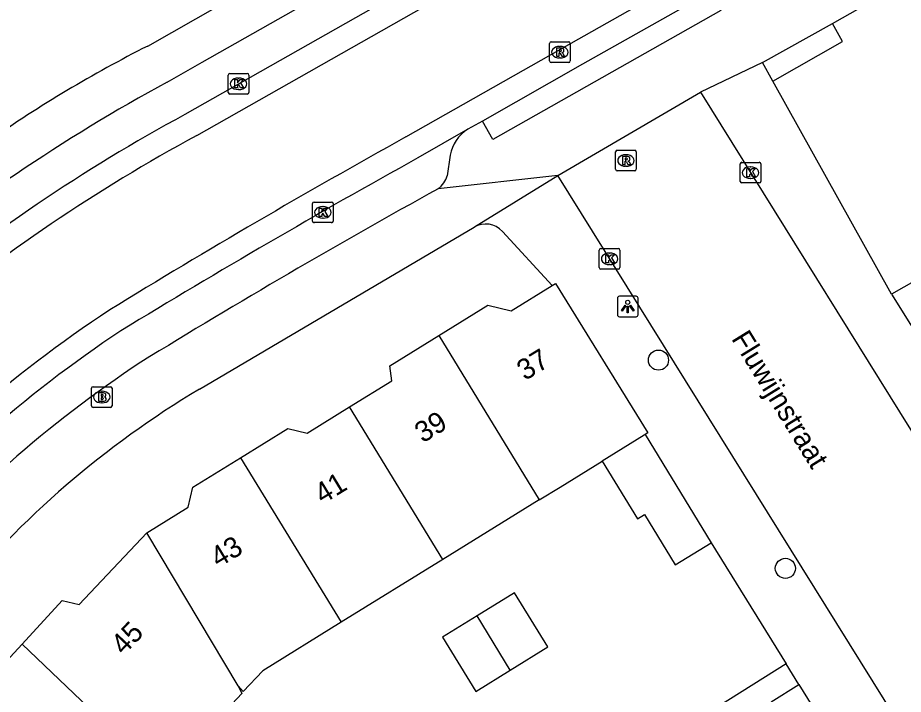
# Model space of a CAD drawing. Extents: x 160026 to 161302, y 384757 to 385701.
# Drawn here: x 160513.08 to 160556.07, y 385173.7 to 385206.54 of the extents above; entities that cross this region are included whole.
import ezdxf

# ---------------------------------------------------------------- set-up
doc = ezdxf.new("R2010")
doc.units = 0
for name, color, linetype in [('IMGEO_Boom', 7, 'Continuous'), ('IMGEO_Brandkraan', 7, 'Continuous'), ('IMGEO_Kolk', 7, 'Continuous'), ('IMGEO_Lichtpunt', 7, 'Continuous'), ('IMGEO_Openbare_ruimte_label', 7, 'Continuous'), ('IMGEO_Pand', 7, 'Continuous'), ('IMGEO_Pand_nummerreeks', 7, 'Continuous'), ('IMGEO_Rijbaan_lokaal_open', 7, 'Continuous'), ('IMGEO_Rioolput', 7, 'Continuous'), ('IMGEO_Voetpad_open', 7, 'Continuous')]:
    doc.layers.add(name, color=color, linetype=linetype)

msp = doc.modelspace()

# ---------------------------------------------------------------- linework, layer by layer
at = {"layer": 'IMGEO_Boom'}
for centre in [(160544.182, 385189.923), (160550.342, 385179.814)]:
    msp.add_circle(centre, 0.489, dxfattribs=at)
at = {"layer": 'IMGEO_Brandkraan'}
for p, q in [((160516.661, 385187.703), (160516.661, 385188.555)), ((160516.736, 385188.629), (160517.588, 385188.629)), ((160517.149, 385188.409), (160517.174, 385188.409)), ((160517.662, 385188.555), (160517.662, 385187.703)), ((160517.172, 385187.849), (160517.147, 385187.849)), ((160517.588, 385187.629), (160516.736, 385187.629))]:
    msp.add_line(p, q, dxfattribs=at)
for points in [[(160516.661, 385187.703), (160516.661, 385188.555)], [(160516.736, 385188.629), (160517.588, 385188.629)], [(160517.009, 385188.329), (160517.009, 385187.929), (160517.222, 385187.929)], [(160517.24, 385188.329), (160517.009, 385188.329)], [(160517.188, 385188.248), (160517.134, 385188.248), (160517.134, 385188.172)], [(160517.662, 385188.555), (160517.662, 385187.703)], [(160517.134, 385188.172), (160517.187, 385188.172)], [(160517.196, 385188.096), (160517.134, 385188.096), (160517.134, 385188.015)], [(160517.134, 385188.015), (160517.196, 385188.015)], [(160517.588, 385187.629), (160516.736, 385187.629)]]:
    msp.add_lwpolyline(points, dxfattribs=at)
for centre, radius, start, end in [((160516.738, 385188.553), 0.0765, 91.552, 178.448), ((160516.738, 385188.553), 0.0765, 91.552, 178.448), ((160517.189, 385188.21), 0.0379, 267.8285, 90.9355), ((160517.244, 385188.184), 0.145, 59.4692, 91.5367), ((160517.269, 385188.231), 0.0922, 285.5137, 58.1501), ((160517.586, 385188.553), 0.0765, 1.552, 88.448), ((160517.586, 385188.553), 0.0765, 1.552, 88.448), ((160517.197, 385188.055), 0.0404, 269.8759, 90.5077), ((160517.228, 385188.18), 0.251, 268.6676, 293.5347), ((160517.274, 385188.039), 0.105, 301.3115, 78.989), ((160516.738, 385187.705), 0.0765, 181.552, 268.448), ((160516.738, 385187.705), 0.0765, 181.552, 268.448), ((160517.586, 385187.705), 0.0765, 271.552, 358.448), ((160517.586, 385187.705), 0.0765, 271.552, 358.448)]:
    msp.add_arc(centre, radius, start, end, dxfattribs=at)
for centre, major_axis, ratio, start_param, end_param in [((160517.148, 385188.129), (-0.387, 0.002), 0.722429, 4.712389, 7.853982), ((160517.173, 385188.129), (-0.39, 0.002), 0.717154, 1.570796, 4.712389)]:
    msp.add_ellipse(centre, major_axis=major_axis, ratio=ratio, start_param=start_param, end_param=end_param, dxfattribs=at)
at = {"layer": 'IMGEO_Kolk'}
for p, q in [((160523.297, 385202.909), (160523.297, 385203.761)), ((160523.372, 385203.835), (160524.224, 385203.835)), ((160524.298, 385203.761), (160524.298, 385202.909)), ((160523.785, 385203.615), (160523.81, 385203.615)), ((160523.808, 385203.055), (160523.783, 385203.055)), ((160524.224, 385202.835), (160523.372, 385202.835)), ((160548.15, 385198.596), (160548.15, 385199.448)), ((160548.225, 385199.522), (160549.077, 385199.522)), ((160549.151, 385199.448), (160549.151, 385198.596)), ((160548.638, 385199.302), (160548.663, 385199.302)), ((160548.661, 385198.742), (160548.636, 385198.742)), ((160549.077, 385198.522), (160548.225, 385198.522)), ((160527.39, 385196.668), (160527.39, 385197.52)), ((160527.465, 385197.594), (160528.317, 385197.594)), ((160527.878, 385197.374), (160527.903, 385197.374)), ((160528.391, 385197.52), (160528.391, 385196.668)), ((160528.317, 385196.594), (160527.465, 385196.594)), ((160527.901, 385196.814), (160527.876, 385196.814)), ((160541.311, 385194.412), (160541.311, 385195.264)), ((160541.386, 385195.338), (160542.238, 385195.338)), ((160541.799, 385195.118), (160541.824, 385195.118)), ((160542.312, 385195.264), (160542.312, 385194.412)), ((160542.238, 385194.338), (160541.386, 385194.338)), ((160541.822, 385194.558), (160541.797, 385194.558))]:
    msp.add_line(p, q, dxfattribs=at)
for points in [[(160523.297, 385202.909), (160523.297, 385203.761)], [(160523.372, 385203.835), (160524.224, 385203.835)], [(160524.298, 385203.761), (160524.298, 385202.909)], [(160523.618, 385203.535), (160523.741, 385203.535), (160523.741, 385203.384), (160523.871, 385203.535), (160524.035, 385203.535), (160523.889, 385203.384), (160524.042, 385203.135), (160523.89, 385203.135), (160523.805, 385203.299), (160523.741, 385203.232), (160523.741, 385203.135), (160523.618, 385203.135), (160523.618, 385203.535)], [(160524.224, 385202.835), (160523.372, 385202.835)], [(160548.15, 385198.596), (160548.15, 385199.448)], [(160548.225, 385199.522), (160549.077, 385199.522)], [(160549.151, 385199.448), (160549.151, 385198.596)], [(160548.471, 385199.222), (160548.594, 385199.222), (160548.594, 385199.071), (160548.724, 385199.222), (160548.888, 385199.222), (160548.742, 385199.071), (160548.895, 385198.822), (160548.743, 385198.822), (160548.658, 385198.986), (160548.594, 385198.919), (160548.594, 385198.822), (160548.471, 385198.822), (160548.471, 385199.222)], [(160549.077, 385198.522), (160548.225, 385198.522)], [(160527.39, 385196.668), (160527.39, 385197.52)], [(160527.465, 385197.594), (160528.317, 385197.594)], [(160527.711, 385197.294), (160527.834, 385197.294), (160527.834, 385197.143), (160527.964, 385197.294), (160528.128, 385197.294), (160527.982, 385197.143), (160528.135, 385196.894), (160527.983, 385196.894), (160527.898, 385197.058), (160527.834, 385196.991), (160527.834, 385196.894), (160527.711, 385196.894), (160527.711, 385197.294)], [(160528.391, 385197.52), (160528.391, 385196.668)], [(160528.317, 385196.594), (160527.465, 385196.594)], [(160541.311, 385194.412), (160541.311, 385195.264)], [(160541.386, 385195.338), (160542.238, 385195.338)], [(160542.312, 385195.264), (160542.312, 385194.412)], [(160541.632, 385195.038), (160541.755, 385195.038), (160541.755, 385194.887), (160541.885, 385195.038), (160542.049, 385195.038), (160541.903, 385194.887), (160542.056, 385194.638), (160541.904, 385194.638), (160541.819, 385194.802), (160541.755, 385194.735), (160541.755, 385194.638), (160541.632, 385194.638), (160541.632, 385195.038)], [(160542.238, 385194.338), (160541.386, 385194.338)]]:
    msp.add_lwpolyline(points, dxfattribs=at)
for centre, start, end in [((160523.374, 385203.759), 91.552, 178.448), ((160523.374, 385203.759), 91.552, 178.448), ((160524.222, 385203.759), 1.552, 88.448), ((160524.222, 385203.759), 1.552, 88.448), ((160523.374, 385202.911), 181.552, 268.448), ((160523.374, 385202.911), 181.552, 268.448), ((160524.222, 385202.911), 271.552, 358.448), ((160524.222, 385202.911), 271.552, 358.448), ((160548.227, 385199.446), 91.552, 178.448), ((160548.227, 385199.446), 91.552, 178.448), ((160549.075, 385199.446), 1.552, 88.448), ((160549.075, 385199.446), 1.552, 88.448), ((160548.227, 385198.598), 181.552, 268.448), ((160548.227, 385198.598), 181.552, 268.448), ((160549.075, 385198.598), 271.552, 358.448), ((160549.075, 385198.598), 271.552, 358.448), ((160527.467, 385197.518), 91.552, 178.448), ((160527.467, 385197.518), 91.552, 178.448), ((160528.315, 385197.518), 1.552, 88.448), ((160528.315, 385197.518), 1.552, 88.448), ((160527.467, 385196.67), 181.552, 268.448), ((160527.467, 385196.67), 181.552, 268.448), ((160528.315, 385196.67), 271.552, 358.448), ((160528.315, 385196.67), 271.552, 358.448), ((160541.388, 385195.262), 91.552, 178.448), ((160541.388, 385195.262), 91.552, 178.448), ((160542.236, 385195.262), 1.552, 88.448), ((160542.236, 385195.262), 1.552, 88.448), ((160541.388, 385194.414), 181.552, 268.448), ((160541.388, 385194.414), 181.552, 268.448), ((160542.236, 385194.414), 271.552, 358.448), ((160542.236, 385194.414), 271.552, 358.448)]:
    msp.add_arc(centre, 0.0765, start, end, dxfattribs=at)
for centre, major_axis, ratio, start_param, end_param in [((160523.784, 385203.335), (-0.387, 0.002), 0.722429, 4.712389, 7.853982), ((160523.809, 385203.335), (-0.39, 0.002), 0.717154, 1.570796, 4.712389), ((160548.637, 385199.022), (-0.387, 0.002), 0.722429, 4.712389, 7.853982), ((160548.662, 385199.022), (-0.39, 0.002), 0.717154, 1.570796, 4.712389), ((160527.877, 385197.094), (-0.387, 0.002), 0.722429, 4.712389, 7.853982), ((160527.902, 385197.094), (-0.39, 0.002), 0.717154, 1.570796, 4.712389), ((160541.798, 385194.838), (-0.387, 0.002), 0.722429, 4.712389, 7.853982), ((160541.823, 385194.838), (-0.39, 0.002), 0.717154, 1.570796, 4.712389)]:
    msp.add_ellipse(centre, major_axis=major_axis, ratio=ratio, start_param=start_param, end_param=end_param, dxfattribs=at)
at = {"layer": 'IMGEO_Lichtpunt'}
for p, q in [((160543.095, 385193.022), (160542.287, 385193.022)), ((160543.095, 385193.022), (160542.287, 385193.022)), ((160542.193, 385192.927), (160542.193, 385192.12)), ((160542.193, 385192.927), (160542.193, 385192.12)), ((160543.189, 385192.12), (160543.189, 385192.927)), ((160543.189, 385192.12), (160543.189, 385192.927)), ((160542.287, 385192.026), (160543.095, 385192.026)), ((160542.287, 385192.026), (160543.095, 385192.026))]:
    msp.add_line(p, q, dxfattribs=at)
for points in [[(160542.567, 385192.591), (160542.606, 385192.563), (160542.418, 385192.301), (160542.38, 385192.328), (160542.567, 385192.591)], [(160542.669, 385192.543), (160542.716, 385192.543), (160542.716, 385192.221), (160542.669, 385192.221), (160542.669, 385192.543)], [(160542.779, 385192.563), (160542.817, 385192.59), (160543.004, 385192.328), (160542.965, 385192.3), (160542.779, 385192.563)]]:
    msp.add_lwpolyline(points, dxfattribs=at)
msp.add_circle((160542.692, 385192.725), 0.0994, dxfattribs=at)
for centre, start, end in [((160542.287, 385192.927), 90, 180), ((160542.287, 385192.927), 90, 180), ((160543.095, 385192.927), 0, 90), ((160543.095, 385192.927), 0, 90), ((160542.287, 385192.12), 180, 270), ((160542.287, 385192.12), 180, 270), ((160543.095, 385192.12), 270, 0), ((160543.095, 385192.12), 270, 360)]:
    msp.add_arc(centre, 0.0946, start, end, dxfattribs=at)
at = {"layer": 'IMGEO_Pand'}
for points in [[(160552.627, 385206.255), (160563.399, 385212.382)], [(160549.732, 385203.459), (160553.122, 385205.386), (160552.627, 385206.255)], [(160567.917, 385204.435), (160557.145, 385198.308), (160558.974, 385195.092), (160555.497, 385193.116)], [(160555.497, 385193.116), (160549.732, 385203.459)], [(160533.523, 385191.119), (160535.903, 385192.589), (160537.034, 385192.321), (160539.023, 385193.549)], [(160539.023, 385193.549), (160539.18, 385193.646), (160543.662, 385186.389), (160543.533, 385186.309)], [(160529.188, 385187.65), (160531.245, 385188.92), (160531.139, 385189.646), (160533.523, 385191.119)], [(160533.523, 385191.119), (160538.393, 385183.134)], [(160523.888, 385185.179), (160526.189, 385186.6), (160527.129, 385186.378), (160529.188, 385187.65)], [(160533.708, 385180.241), (160529.188, 385187.65)], [(160543.533, 385186.309), (160543.493, 385186.284), (160541.453, 385185.024)], [(160543.533, 385186.309), (160545.252, 385183.493), (160546.74, 385181.055)], [(160519.34, 385181.539), (160521.355, 385182.784), (160521.585, 385183.757), (160523.888, 385185.179)], [(160523.888, 385185.179), (160528.785, 385177.2)], [(160538.393, 385183.134), (160539.409, 385183.762), (160541.453, 385185.024)], [(160541.453, 385185.024), (160543.165, 385182.219), (160543.504, 385182.426), (160544.992, 385179.988), (160546.74, 385181.055)], [(160538.393, 385183.134), (160533.708, 385180.241)], [(160513.289, 385176.138), (160515.24, 385178.247), (160516.055, 385178.055), (160519.34, 385181.539)], [(160523.786, 385174.112), (160519.34, 385181.539)], [(160533.708, 385180.241), (160528.785, 385177.2)], [(160536.982, 385174.875), (160538.815, 385176.007), (160537.193, 385178.633), (160535.374, 385177.51)], [(160535.374, 385177.51), (160533.691, 385176.47), (160535.313, 385173.844), (160536.982, 385174.875)], [(160536.982, 385174.875), (160535.374, 385177.51)], [(160528.785, 385177.2), (160524.971, 385174.844), (160524.022, 385173.83), (160523.786, 385174.112)], [(160509.713, 385171.464), (160511.451, 385173.262), (160511.339, 385174.03), (160513.289, 385176.138)], [(160513.289, 385176.138), (160520.107, 385169.627)], [(160523.786, 385174.112), (160523.951, 385173.735), (160520.107, 385169.627)]]:
    msp.add_lwpolyline(points, dxfattribs=at)
at = {"layer": 'IMGEO_Rijbaan_lokaal_open'}
for points in [[(160552.102, 385219.395), (160536.3, 385210.415), (160521.194, 385201.843)], [(160521.771, 385200.825), (160536.79, 385209.349), (160553.099, 385218.607)], [(160531.923, 385200.755), (160539.942, 385205.31), (160552.205, 385212.253), (160555.735, 385214.305)], [(160546.704, 385207.792), (160543.6, 385206.039), (160540.495, 385204.288), (160535.634, 385201.528)], [(160539.295, 385198.882), (160546.221, 385202.922)], [(160546.221, 385202.922), (160558.464, 385183.258)], [(160535.634, 385201.528), (160534.928, 385201.126)], [(160534.928, 385201.126), (160532.502, 385199.737)], [(160567.75, 385153.09), (160555.13, 385173.447), (160539.295, 385198.882)]]:
    msp.add_lwpolyline(points, dxfattribs=at)
for centre, radius, start, end in [((160561.785, 385127.006), 85.137, 118.47521, 129.76105), ((160562.036, 385126.591), 84.451, 118.47544, 129.694), ((160713.62, 384873.146), 374.621, 119.01341, 121.5604), ((160735.009, 384835.273), 416.945, 119.05781, 121.3492), ((160551.686, 385140.56), 62.037, 123.39036, 139.22931), ((160551.43, 385141.061), 60.334, 123.54198, 139.53806)]:
    msp.add_arc(centre, radius, start, end, dxfattribs=at)
at = {"layer": 'IMGEO_Rioolput'}
for p, q in [((160538.897, 385204.443), (160538.897, 385205.295)), ((160538.972, 385205.369), (160539.824, 385205.369)), ((160539.385, 385205.149), (160539.41, 385205.149)), ((160539.898, 385205.295), (160539.898, 385204.443)), ((160539.408, 385204.589), (160539.383, 385204.589)), ((160539.824, 385204.369), (160538.972, 385204.369)), ((160542.104, 385199.184), (160542.104, 385200.036)), ((160542.179, 385200.11), (160543.031, 385200.11)), ((160542.592, 385199.89), (160542.617, 385199.89)), ((160543.105, 385200.036), (160543.105, 385199.184)), ((160543.031, 385199.11), (160542.179, 385199.11)), ((160542.615, 385199.33), (160542.59, 385199.33))]:
    msp.add_line(p, q, dxfattribs=at)
for points in [[(160538.897, 385204.443), (160538.897, 385205.295)], [(160538.972, 385205.369), (160539.824, 385205.369)], [(160539.486, 385205.067), (160539.234, 385205.069), (160539.234, 385204.669)], [(160539.898, 385205.295), (160539.898, 385204.443)], [(160539.234, 385204.669), (160539.358, 385204.669), (160539.358, 385204.831), (160539.369, 385204.831)], [(160539.412, 385204.988), (160539.358, 385204.988), (160539.358, 385204.907)], [(160539.358, 385204.907), (160539.41, 385204.907)], [(160539.416, 385204.802), (160539.487, 385204.669), (160539.627, 385204.669), (160539.562, 385204.795)], [(160539.824, 385204.369), (160538.972, 385204.369)], [(160542.104, 385199.184), (160542.104, 385200.036)], [(160542.179, 385200.11), (160543.031, 385200.11)], [(160543.105, 385200.036), (160543.105, 385199.184)], [(160542.693, 385199.808), (160542.441, 385199.81), (160542.441, 385199.41)], [(160542.441, 385199.41), (160542.565, 385199.41), (160542.565, 385199.572), (160542.576, 385199.572)], [(160542.619, 385199.729), (160542.565, 385199.729), (160542.565, 385199.648)], [(160542.565, 385199.648), (160542.617, 385199.648)], [(160542.623, 385199.543), (160542.694, 385199.41), (160542.834, 385199.41), (160542.769, 385199.536)], [(160543.031, 385199.11), (160542.179, 385199.11)]]:
    msp.add_lwpolyline(points, dxfattribs=at)
for centre, radius, start, end in [((160538.974, 385205.293), 0.0765, 91.552, 178.448), ((160538.974, 385205.293), 0.0765, 91.552, 178.448), ((160539.485, 385204.957), 0.109, 350.3612, 89.416), ((160539.822, 385205.293), 0.0765, 1.552, 88.448), ((160539.822, 385205.293), 0.0765, 1.552, 88.448), ((160539.368, 385204.778), 0.0533, 26.0293, 88.6989), ((160539.394, 385205.096), 0.19, 274.7715, 282.9687), ((160539.418, 385204.892), 0.0964, 77.0061, 93.1865), ((160539.432, 385204.949), 0.0378, 276.6634, 79.6772), ((160539.483, 385204.957), 0.112, 277.5842, 350.9817), ((160539.467, 385204.742), 0.108, 29.5134, 73.7905), ((160538.974, 385204.445), 0.0765, 181.552, 268.448), ((160538.974, 385204.445), 0.0765, 181.552, 268.448), ((160539.822, 385204.445), 0.0765, 271.552, 358.448), ((160539.822, 385204.445), 0.0765, 271.552, 358.448), ((160542.181, 385200.034), 0.0765, 91.552, 178.448), ((160542.181, 385200.034), 0.0765, 91.552, 178.448), ((160543.029, 385200.034), 0.0765, 1.552, 88.448), ((160543.029, 385200.034), 0.0765, 1.552, 88.448), ((160542.575, 385199.519), 0.0533, 26.0293, 88.6989), ((160542.601, 385199.837), 0.19, 274.7715, 282.9687), ((160542.625, 385199.633), 0.0964, 77.0061, 93.1865), ((160542.639, 385199.69), 0.0378, 276.6634, 79.6772), ((160542.692, 385199.698), 0.109, 350.3612, 89.416), ((160542.69, 385199.698), 0.112, 277.5842, 350.9817), ((160542.674, 385199.483), 0.108, 29.5134, 73.7905), ((160542.181, 385199.186), 0.0765, 181.552, 268.448), ((160542.181, 385199.186), 0.0765, 181.552, 268.448), ((160543.029, 385199.186), 0.0765, 271.552, 358.448), ((160543.029, 385199.186), 0.0765, 271.552, 358.448)]:
    msp.add_arc(centre, radius, start, end, dxfattribs=at)
for centre, major_axis, ratio, start_param, end_param in [((160539.384, 385204.869), (-0.387, 0.002), 0.722429, 4.712389, 7.853982), ((160539.409, 385204.869), (-0.39, 0.002), 0.717154, 1.570796, 4.712389), ((160542.591, 385199.61), (-0.387, 0.002), 0.722429, 4.712389, 7.853982), ((160542.616, 385199.61), (-0.39, 0.002), 0.717154, 1.570796, 4.712389)]:
    msp.add_ellipse(centre, major_axis=major_axis, ratio=ratio, start_param=start_param, end_param=end_param, dxfattribs=at)
at = {"layer": 'IMGEO_Voetpad_open'}
for points in [[(160520.334, 385203.411), (160522.031, 385204.378), (160528.189, 385207.877), (160534.342, 385211.37)], [(160519.392, 385205.167), (160525.224, 385208.491)], [(160546.704, 385207.792), (160547.217, 385206.887), (160536.147, 385200.623), (160535.634, 385201.528)], [(160549.227, 385204.368), (160552.627, 385206.255)], [(160549.227, 385204.368), (160546.221, 385202.922)], [(160549.732, 385203.459), (160549.227, 385204.368)], [(160534.075, 385199.865), (160533.924, 385198.867)], [(160539.295, 385198.882), (160533.493, 385198.244)], [(160535.232, 385196.375), (160535.253, 385196.391), (160539.295, 385198.882)], [(160521.902, 385188.518), (160535.232, 385196.375)], [(160539.023, 385193.549), (160536.608, 385196.172)], [(160555.497, 385193.116), (160575.663, 385160.902), (160577.402, 385158.124), (160577.686, 385157.91), (160581.743, 385156.768)], [(160546.74, 385181.055), (160550.373, 385175.185)], [(160550.373, 385175.185), (160540.583, 385169.018), (160531.442, 385159.338), (160532.307, 385158.522), (160540.854, 385167.043)], [(160550.998, 385174.174), (160550.373, 385175.185)], [(160549.656, 385173.343), (160550.998, 385174.174)], [(160550.998, 385174.174), (160568.008, 385146.686), (160568.235, 385146.091)]]:
    msp.add_lwpolyline(points, dxfattribs=at)
for centre, radius, start, end in [((160547.663, 385149.143), 62.753, 116.77697, 124.96409), ((160561.501, 385127.452), 86.397, 118.45575, 129.84389), ((160535.881, 385199.562), 1.831, 121.3599, 170.4875), ((160532.756, 385199.215), 1.219, 307.2226, 343.4254), ((160706.773, 384884.694), 358.245, 118.92682, 121.60037), ((160535.795, 385195.423), 1.106, 42.6259, 120.5896), ((160551.498, 385140.762), 58.815, 123.47663, 139.18295), ((160545.856, 385148.537), 46.607, 120.9274, 140.5514)]:
    msp.add_arc(centre, radius, start, end, dxfattribs=at)

# ---------------------------------------------------------------- texts
at = {"layer": 'IMGEO_Openbare_ruimte_label'}
msp.add_text('Fluwijnstraat', height=1, rotation=301.6713, dxfattribs=at).set_placement((160547.696, 385190.963))
at = {"layer": 'IMGEO_Pand_nummerreeks'}
for s, rotation, p in [('37', 31.3924, (160537.703, 385188.902)), ('39', 31.3929, (160532.743, 385185.875)), ('41', 31.3929, (160527.88, 385182.908)), ('43', 31.3924, (160522.823, 385179.822)), ('45', 46.5408, (160518.227, 385175.562))]:
    msp.add_text(s, height=1, rotation=rotation, dxfattribs=at).set_placement(p)

doc.saveas('drawing.dxf')
